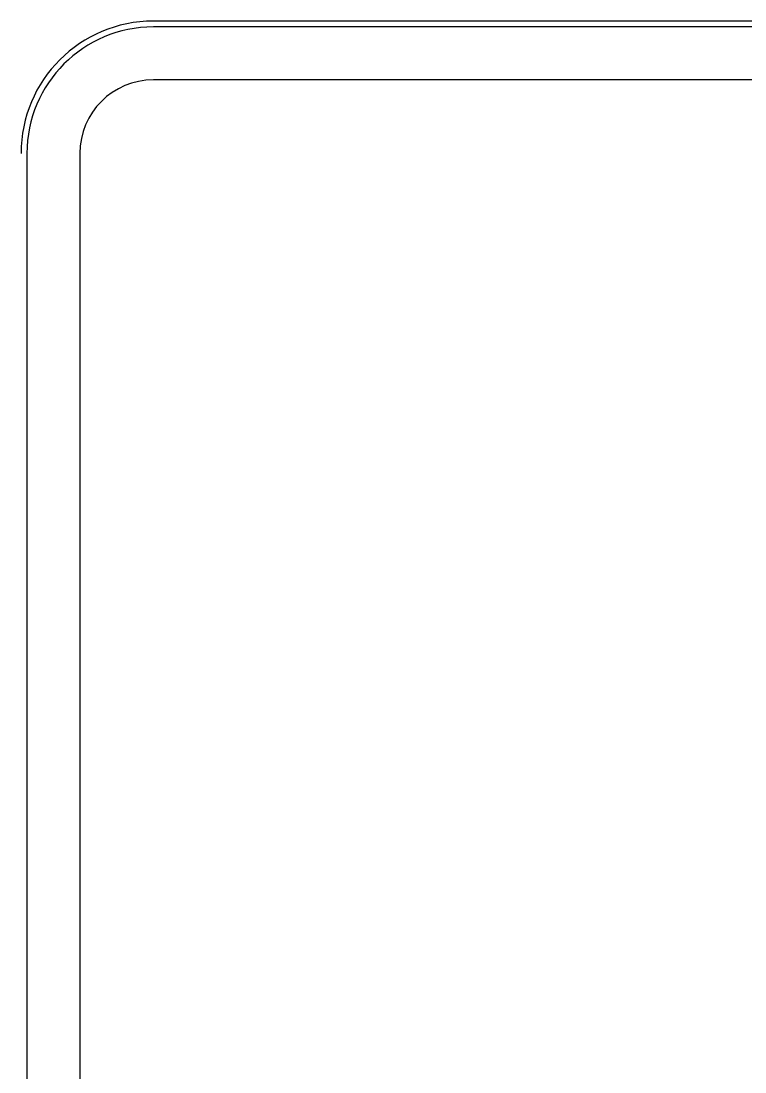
# Model space of a CAD drawing. Extents: x 1458 to 4498, y 17709 to 24109.
# Drawn here: x 2539.96 to 2543.032, y 20751.611 to 20756.074 of the extents above; entities that cross this region are included whole.
import ezdxf

# ---------------------------------------------------------------- set-up
doc = ezdxf.new("R2010")
doc.units = 0
doc.layers.add('P_TRAF_TCP_General', color=7, linetype='Continuous')

msp = doc.modelspace()

# ---------------------------------------------------------------- linework, layer by layer
at = {"layer": 'P_TRAF_TCP_General'}
for p, q in [((2551.3828, 20756.0737), (2540.522, 20756.0737)), ((2551.3828, 20756.0737), (2540.522, 20756.0737)), ((2540.522, 20756.0737), (2540.522, 20756.0734)), ((2551.3828, 20756.0737), (2540.522, 20756.0737)), ((2540.522, 20756.0737), (2540.522, 20756.0734)), ((2551.3828, 20756.0737), (2540.522, 20756.0737)), ((2551.3828, 20756.0737), (2540.522, 20756.0737)), ((2540.522, 20756.0737), (2540.522, 20756.0734)), ((2551.3828, 20756.0737), (2540.522, 20756.0737)), ((2540.522, 20756.0737), (2540.522, 20756.0734)), ((2540.522, 20756.0485), (2540.522, 20756.0487)), ((2551.3828, 20756.0487), (2540.522, 20756.0487)), ((2551.3828, 20755.824), (2540.522, 20755.824)), ((2540.522, 20755.8238), (2540.522, 20755.824)), ((2551.3828, 20755.824), (2540.522, 20755.824)), ((2540.522, 20755.8238), (2540.522, 20755.824)), ((2551.3828, 20755.824), (2540.522, 20755.824)), ((2539.9852, 20755.5119), (2539.9852, 20744.6512)), ((2539.9852, 20755.5119), (2539.9852, 20755.5117)), ((2540.21, 20755.5119), (2540.21, 20744.6512)), ((2540.21, 20755.5119), (2540.21, 20744.6512)), ((2540.21, 20755.5119), (2540.21, 20755.5117)), ((2540.21, 20755.5119), (2540.21, 20744.6512)), ((2540.21, 20755.5119), (2540.21, 20755.5117))]:
    msp.add_line(p, q, dxfattribs=at)
for radius in [0.5618, 0.5618, 0.5618, 0.5618, 0.5618, 0.5618, 0.5368, 0.3121, 0.3121, 0.3121]:
    msp.add_arc((2540.522, 20755.5117), radius, 90, 180, dxfattribs=at)

doc.saveas('drawing.dxf')
